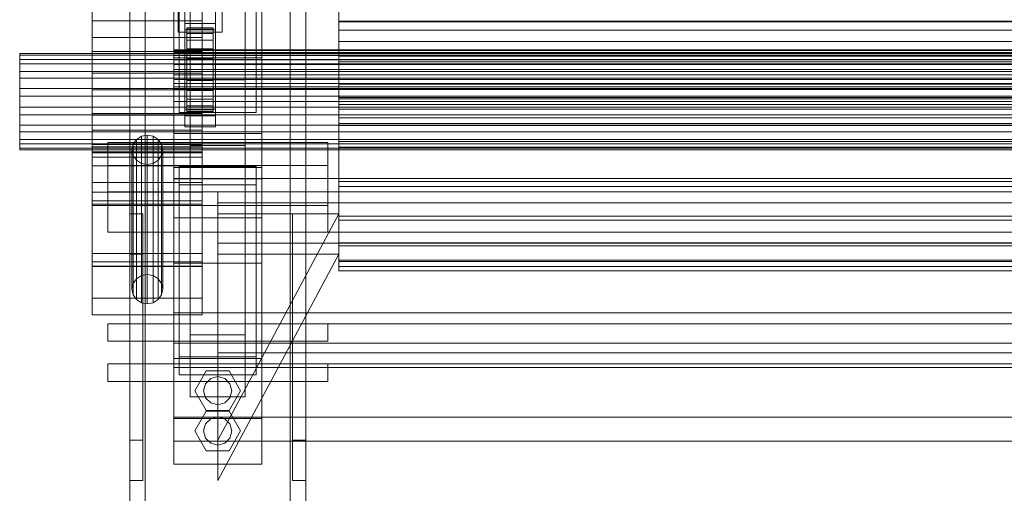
# Model space of a CAD drawing. Header units: millimetres. Extents: x -2233 to 61924, y -68080 to 6847.
# Tile 972 of 1022: x 60516 to 60964, y 202 to 417. Entities that reach past the tile are written whole.
import ezdxf

# ---------------------------------------------------------------- set-up
doc = ezdxf.new("R2010")
doc.units = ezdxf.units.MM
doc.layers.add('lateral_C04', color=7, linetype='Continuous', lineweight=0)
doc.layers.add('lateral_C08', color=7, linetype='Continuous', lineweight=0)

msp = doc.modelspace()

# ---------------------------------------------------------------- linework, layer by layer
at = {"layer": 'lateral_C04'}
for p, q in [((60593.634, 479.958), (60593.634, 389.958)), ((60593.634, 389.893), (60593.634, 479.893)), ((60618.634, 389.958), (60618.634, 479.958)), ((60618.634, 479.893), (60618.634, 389.893)), ((60588.634, 375), (60588.634, 465)), ((60623.634, 375), (60623.634, 465)), ((60588.134, 411.6), (60588.134, 449)), ((60593.634, 450.107), (60593.634, 360.107)), ((60593.634, 360.042), (60593.634, 450.042)), ((60608.134, 411.6), (60608.134, 449)), ((60618.634, 450.107), (60618.634, 360.107)), ((60618.634, 360.042), (60618.634, 450.042)), ((60661.134, 416.597), (60661.134, 419.135)), ((60661.134, 412.561), (60661.134, 416.597)), ((61461.134, 416.597), (60661.134, 416.597)), ((60605.134, 415.6), (60591.134, 415.6)), ((60591.134, 373.6), (60591.134, 415.6)), ((60592.134, 412.953), (60592.134, 413.6)), ((60592.134, 413.6), (60592.134, 403.6)), ((60604.134, 413.6), (60592.134, 413.6)), ((60592.134, 411.054), (60592.134, 412.953)), ((60592.134, 412.953), (60592.134, 403.293)), ((60604.134, 412.953), (60592.134, 412.953)), ((60604.134, 403.6), (60604.134, 413.6)), ((60604.134, 413.6), (60604.134, 412.953)), ((60604.134, 403.293), (60604.134, 412.953)), ((60604.134, 412.953), (60604.134, 411.054)), ((60605.134, 373.6), (60605.134, 415.6)), ((60661.134, 407.3), (60661.134, 412.561)), ((61461.134, 412.561), (60661.134, 412.561)), ((60608.134, 411.6), (60588.134, 411.6)), ((60592.134, 408.035), (60592.134, 411.054)), ((60592.134, 411.054), (60592.134, 402.394)), ((60604.134, 411.054), (60592.134, 411.054)), ((60592.134, 404.1), (60592.134, 408.035)), ((60592.134, 408.035), (60592.134, 400.964)), ((60604.134, 408.035), (60592.134, 408.035)), ((60604.134, 402.394), (60604.134, 411.054)), ((60604.134, 411.054), (60604.134, 408.035)), ((60604.134, 400.964), (60604.134, 408.035)), ((60604.134, 408.035), (60604.134, 404.1)), ((60661.134, 401.174), (60661.134, 407.3)), ((61461.134, 407.3), (60661.134, 407.3)), ((60586.134, 403.293), (60586.134, 403.6)), ((61536.134, 403.6), (60586.134, 403.6)), ((60586.134, 402.394), (60586.134, 403.293)), ((61536.134, 403.293), (60586.134, 403.293)), ((60592.134, 399.518), (60592.134, 404.1)), ((60592.134, 404.1), (60592.134, 399.1)), ((60604.134, 404.1), (60592.134, 404.1)), ((60592.134, 403.6), (60592.134, 403.293)), ((60592.134, 403.6), (60604.134, 403.6)), ((60592.134, 403.293), (60592.134, 402.394)), ((60592.134, 403.293), (60604.134, 403.293)), ((60604.134, 399.1), (60604.134, 404.1)), ((60604.134, 404.1), (60604.134, 399.518)), ((60604.134, 403.293), (60604.134, 403.6)), ((60604.134, 402.394), (60604.134, 403.293)), ((60586.134, 400.964), (60586.134, 402.394)), ((61536.134, 402.394), (60586.134, 402.394)), ((60586.134, 399.1), (60586.134, 400.964)), ((61536.134, 400.964), (60586.134, 400.964)), ((60586.134, 400), (60586.134, 350)), ((60626.134, 400), (60586.134, 400)), ((60586.134, 396.929), (60586.134, 399.1)), ((61536.134, 399.1), (60586.134, 399.1)), ((60592.134, 402.394), (60592.134, 400.964)), ((60592.134, 402.394), (60604.134, 402.394)), ((60592.134, 400.964), (60592.134, 399.1)), ((60592.134, 400.964), (60604.134, 400.964)), ((60592.134, 394.6), (60592.134, 399.518)), ((60592.134, 399.518), (60592.134, 396.929)), ((60604.134, 399.518), (60592.134, 399.518)), ((60592.134, 399.1), (60592.134, 396.929)), ((60592.134, 399.1), (60604.134, 399.1)), ((60604.134, 400.964), (60604.134, 402.394)), ((60604.134, 399.1), (60604.134, 400.964)), ((60604.134, 396.929), (60604.134, 399.518)), ((60604.134, 399.518), (60604.134, 394.6)), ((60604.134, 396.929), (60604.134, 399.1)), ((60626.134, 350), (60626.134, 400)), ((60661.134, 394.6), (60661.134, 401.174)), ((61461.134, 401.174), (60661.134, 401.174)), ((60586.134, 394.6), (60586.134, 396.929)), ((61536.134, 396.929), (60586.134, 396.929)), ((60586.134, 394.6), (60586.134, 392.271)), ((60586.134, 394.6), (61536.134, 394.6)), ((60592.134, 396.929), (60592.134, 394.6)), ((60592.134, 396.929), (60604.134, 396.929)), ((60604.134, 394.6), (60592.134, 394.6)), ((60592.134, 394.6), (60592.134, 389.682)), ((60592.134, 392.271), (60592.134, 394.6)), ((60604.134, 394.6), (60604.134, 396.929)), ((60604.134, 394.6), (60604.134, 392.271)), ((60604.134, 389.682), (60604.134, 394.6)), ((60661.134, 394.6), (60661.134, 388.026)), ((60661.134, 394.6), (61461.134, 394.6)), ((60586.134, 392.271), (60586.134, 390.1)), ((61536.134, 392.271), (60586.134, 392.271)), ((60586.134, 390.1), (60586.134, 388.236)), ((61536.134, 390.1), (60586.134, 390.1)), ((60592.134, 389.682), (60592.134, 392.271)), ((60592.134, 392.271), (60604.134, 392.271)), ((60592.134, 390.1), (60592.134, 392.271)), ((60592.134, 385.1), (60592.134, 390.1)), ((60592.134, 390.1), (60604.134, 390.1)), ((60592.134, 388.236), (60592.134, 390.1)), ((60604.134, 389.682), (60592.134, 389.682)), ((60592.134, 389.682), (60592.134, 385.1)), ((60593.634, 389.958), (60593.634, 360.042)), ((60618.634, 389.958), (60593.634, 389.958)), ((60593.634, 389.893), (60618.634, 389.893)), ((60593.634, 360.107), (60593.634, 389.893)), ((60604.134, 392.271), (60604.134, 389.682)), ((60604.134, 392.271), (60604.134, 390.1)), ((60604.134, 390.1), (60604.134, 385.1)), ((60604.134, 390.1), (60604.134, 388.236)), ((60604.134, 385.1), (60604.134, 389.682)), ((60618.634, 360.042), (60618.634, 389.958)), ((60618.634, 389.893), (60618.634, 360.107)), ((60586.134, 388.236), (60586.134, 386.806)), ((61536.134, 388.236), (60586.134, 388.236)), ((60586.134, 386.806), (60586.134, 385.907)), ((61536.134, 386.806), (60586.134, 386.806)), ((60586.134, 385.907), (60586.134, 385.6)), ((61536.134, 385.907), (60586.134, 385.907)), ((61536.134, 385.6), (60586.134, 385.6)), ((60592.134, 381.165), (60592.134, 388.236)), ((60592.134, 388.236), (60604.134, 388.236)), ((60592.134, 386.806), (60592.134, 388.236)), ((60592.134, 378.146), (60592.134, 386.806)), ((60592.134, 386.806), (60604.134, 386.806)), ((60592.134, 385.907), (60592.134, 386.806)), ((60592.134, 376.247), (60592.134, 385.907)), ((60592.134, 385.907), (60604.134, 385.907)), ((60592.134, 385.6), (60592.134, 385.907)), ((60592.134, 375.6), (60592.134, 385.6)), ((60592.134, 385.6), (60604.134, 385.6)), ((60604.134, 385.1), (60592.134, 385.1)), ((60592.134, 385.1), (60592.134, 381.165)), ((60604.134, 388.236), (60604.134, 381.165)), ((60604.134, 388.236), (60604.134, 386.806)), ((60604.134, 386.806), (60604.134, 378.146)), ((60604.134, 386.806), (60604.134, 385.907)), ((60604.134, 385.907), (60604.134, 376.247)), ((60604.134, 385.907), (60604.134, 385.6)), ((60604.134, 385.6), (60604.134, 375.6)), ((60604.134, 381.165), (60604.134, 385.1)), ((60661.134, 388.026), (60661.134, 381.9)), ((61461.134, 388.026), (60661.134, 388.026)), ((60604.134, 381.165), (60592.134, 381.165)), ((60592.134, 381.165), (60592.134, 378.146)), ((60604.134, 378.146), (60604.134, 381.165)), ((60661.134, 381.9), (60661.134, 376.639)), ((61461.134, 381.9), (60661.134, 381.9)), ((61536.134, 380), (60586.134, 380)), ((60586.134, 345), (60586.134, 380)), ((60605.134, 376.6), (60591.134, 376.6)), ((60591.134, 368.6), (60591.134, 376.6)), ((60604.134, 378.146), (60592.134, 378.146)), ((60592.134, 378.146), (60592.134, 376.247)), ((60604.134, 376.247), (60592.134, 376.247)), ((60592.134, 376.247), (60592.134, 375.6)), ((60604.134, 376.247), (60604.134, 378.146)), ((60604.134, 375.6), (60604.134, 376.247)), ((60605.134, 368.6), (60605.134, 376.6)), ((60661.134, 376.639), (60661.134, 372.603)), ((61461.134, 376.639), (60661.134, 376.639)), ((60588.634, 375), (60623.634, 375)), ((60605.134, 373.6), (60591.134, 373.6)), ((60604.134, 375.6), (60592.134, 375.6)), ((60661.134, 372.603), (60661.134, 370.065)), ((61461.134, 372.603), (60661.134, 372.603)), ((60605.134, 368.6), (60591.134, 368.6)), ((60661.134, 370.065), (60661.134, 369.2)), ((61461.134, 370.065), (60661.134, 370.065)), ((61461.134, 369.2), (60661.134, 369.2)), ((60618.634, 360.107), (60593.634, 360.107)), ((60593.634, 360.042), (60618.634, 360.042)), ((60656.134, 351), (60556.134, 351)), ((60556.134, 339), (60556.134, 351)), ((60586.134, 350), (60626.134, 350)), ((60656.134, 339), (60656.134, 351)), ((61536.134, 345), (60586.134, 345)), ((60656.134, 339), (60556.134, 339)), ((60606.134, 339), (60606.134, 334)), ((60606.134, 339), (61516.134, 339)), ((60606.134, 334), (61516.134, 334)), ((60606.134, 334), (60606.134, 284)), ((60566.134, 226), (60566.134, 329)), ((60572.134, 329), (60566.134, 329)), ((60572.134, 226), (60572.134, 329)), ((60606.134, 226), (60661.134, 329)), ((60661.134, 329), (60606.134, 329)), ((60606.134, 329), (60606.134, 226)), ((60640.134, 226), (60640.134, 329)), ((60646.134, 329), (60640.134, 329)), ((60646.134, 226), (60646.134, 329)), ((60606.134, 284), (60606.134, 279)), ((60606.134, 284), (61516.134, 284)), ((60656.134, 279), (60556.134, 279)), ((60556.134, 271), (60556.134, 279)), ((60606.134, 279), (61516.134, 279)), ((60656.134, 271), (60656.134, 279)), ((60656.134, 271), (60556.134, 271)), ((60573.134, 271), (60566.134, 271)), ((60566.134, 25), (60566.134, 271)), ((60573.134, 25), (60573.134, 271)), ((60639.134, 271), (60573.134, 271)), ((60646.134, 271), (60639.134, 271)), ((60639.134, 25), (60639.134, 271)), ((60646.134, 25), (60646.134, 271)), ((60600.934, 257.507), (60595.734, 248.5)), ((60611.334, 257.507), (60600.934, 257.507)), ((60616.534, 248.5), (60611.334, 257.507)), ((60600.591, 251.7), (60599.734, 248.5)), ((60602.934, 254.043), (60600.591, 251.7)), ((60606.134, 254.9), (60602.934, 254.043)), ((60609.334, 254.043), (60606.134, 254.9)), ((60611.676, 251.7), (60609.334, 254.043)), ((60612.534, 248.5), (60611.676, 251.7)), ((60595.734, 248.5), (60600.934, 239.493)), ((60599.734, 248.5), (60600.591, 245.3)), ((60611.334, 239.493), (60616.534, 248.5)), ((60611.676, 245.3), (60612.534, 248.5)), ((60600.591, 245.3), (60602.934, 242.957)), ((60602.934, 242.957), (60606.134, 242.1)), ((60606.134, 242.1), (60609.334, 242.957)), ((60609.334, 242.957), (60611.676, 245.3)), ((60600.934, 239.493), (60611.334, 239.493)), ((60566.134, 226), (60572.134, 226)), ((60640.134, 226), (60646.134, 226))]:
    msp.add_line(p, q, dxfattribs=at)
at = {"layer": 'lateral_C08'}
for p, q in [((60661.134, 307.905), (60661.134, 1450.043)), ((60661.134, 1445.237), (60661.134, 303.099)), ((60566.134, 25), (60566.134, 1052.038)), ((60573.134, 25), (60573.134, 1052.038)), ((60639.134, 25), (60639.134, 1052.038)), ((60646.134, 25), (60646.134, 1052.038)), ((60586.134, 696.346), (60586.134, 365.581)), ((60626.134, 365.581), (60626.134, 696.346)), ((60593.634, 691.19), (60593.634, 273.912)), ((60618.634, 273.912), (60618.634, 691.19)), ((60593.634, 245.773), (60593.634, 663.051)), ((60618.634, 245.773), (60618.634, 663.051)), ((60586.134, 327.131), (60586.134, 657.895)), ((60626.134, 327.131), (60626.134, 657.895)), ((60566.134, 25), (60566.134, 638.582)), ((60573.134, 25), (60573.134, 638.582)), ((60639.134, 25), (60639.134, 638.582)), ((60646.134, 25), (60646.134, 638.582)), ((60586.134, 614.639), (60586.134, 283.874)), ((60626.134, 283.874), (60626.134, 614.639)), ((60586.134, 235.811), (60586.134, 566.576)), ((60626.134, 235.811), (60626.134, 566.576)), ((60661.134, 416.361), (60661.134, 432.099)), ((60549.134, 416.783), (60549.134, 425.179)), ((60591.134, 412.733), (60591.134, 425.412)), ((60599.134, 425.179), (60599.134, 416.783)), ((60605.134, 425.412), (60605.134, 412.733)), ((60549.134, 421.107), (60549.134, 409.258)), ((60599.134, 409.258), (60599.134, 421.107)), ((60549.134, 402.786), (60549.134, 416.783)), ((60549.134, 416.783), (60599.134, 416.783)), ((60591.134, 412.733), (60591.134, 420.423)), ((60599.134, 416.783), (60599.134, 402.786)), ((60605.134, 420.423), (60605.134, 412.733)), ((60661.134, 418.628), (60661.134, 400.673)), ((60661.134, 398.144), (60661.134, 416.361)), ((60661.134, 416.361), (61461.134, 416.361)), ((60605.134, 412.733), (60591.134, 412.733)), ((60549.134, 409.258), (60549.134, 392.955)), ((60549.134, 409.258), (60599.134, 409.258)), ((60599.134, 392.955), (60599.134, 409.258)), ((60549.134, 385.321), (60549.134, 402.786)), ((60549.134, 402.786), (60599.134, 402.786)), ((60599.134, 402.786), (60599.134, 385.321)), ((60516.134, 401.148), (60516.134, 401.859)), ((60516.134, 401.859), (60516.134, 399.242)), ((60516.134, 401.859), (61606.134, 401.859)), ((60516.134, 397.217), (60516.134, 401.148)), ((60516.134, 401.148), (61606.134, 401.148)), ((60516.134, 399.242), (60516.134, 393.695)), ((60516.134, 399.242), (61606.134, 399.242)), ((60661.134, 400.673), (60661.134, 381.309)), ((61461.134, 400.673), (60661.134, 400.673)), ((60516.134, 390.666), (60516.134, 397.217)), ((60516.134, 397.217), (61606.134, 397.217)), ((60661.134, 378.691), (60661.134, 398.144)), ((60661.134, 398.144), (61461.134, 398.144)), ((60516.134, 393.695), (60516.134, 386.064)), ((60516.134, 393.695), (61606.134, 393.695)), ((60516.134, 382.49), (60516.134, 390.666)), ((60516.134, 390.666), (61606.134, 390.666)), ((60549.134, 392.955), (60549.134, 374.679)), ((60599.134, 392.955), (60549.134, 392.955)), ((60599.134, 374.679), (60599.134, 392.955)), ((60516.134, 386.064), (60516.134, 377.51)), ((61606.134, 386.064), (60516.134, 386.064)), ((60549.134, 367.045), (60549.134, 385.321)), ((60549.134, 385.321), (60599.134, 385.321)), ((60599.134, 385.321), (60599.134, 367.045)), ((60516.134, 373.936), (60516.134, 382.49)), ((60516.134, 382.49), (61606.134, 382.49)), ((60661.134, 381.309), (60661.134, 361.856)), ((60661.134, 381.309), (61461.134, 381.309)), ((60516.134, 377.51), (60516.134, 369.334)), ((60516.134, 377.51), (61606.134, 377.51)), ((60661.134, 359.327), (60661.134, 378.691)), ((60661.134, 378.691), (61461.134, 378.691)), ((60516.134, 366.305), (60516.134, 373.936)), ((60516.134, 373.936), (61606.134, 373.936)), ((60549.134, 374.679), (60549.134, 357.214)), ((60549.134, 374.679), (60599.134, 374.679)), ((60599.134, 373.92), (60549.134, 373.92)), ((60549.134, 373.92), (60549.134, 305.01)), ((60549.134, 373.92), (60549.134, 359.501)), ((60599.134, 357.214), (60599.134, 374.679)), ((60599.134, 305.01), (60599.134, 373.92)), ((60599.134, 359.501), (60599.134, 373.92)), ((60516.134, 369.334), (60516.134, 362.783)), ((60516.134, 369.334), (61606.134, 369.334)), ((60549.134, 350.742), (60549.134, 367.045)), ((60549.134, 367.045), (60599.134, 367.045)), ((60599.134, 367.045), (60599.134, 350.742)), ((60516.134, 360.758), (60516.134, 366.305)), ((60516.134, 366.305), (61606.134, 366.305)), ((60516.134, 362.783), (60516.134, 358.852)), ((60516.134, 362.783), (61606.134, 362.783)), ((60567.667, 360.663), (60569.184, 362.846)), ((60569.184, 362.846), (60571.455, 364.304)), ((60569.184, 299.449), (60569.184, 362.846)), ((60571.455, 364.304), (60574.134, 364.817)), ((60571.455, 300.908), (60571.455, 364.304)), ((60574.134, 364.817), (60576.813, 364.304)), ((60574.134, 301.42), (60574.134, 364.817)), ((60576.813, 364.304), (60579.084, 362.846)), ((60576.813, 300.908), (60576.813, 364.304)), ((60579.084, 362.846), (60580.601, 360.663)), ((60579.084, 299.449), (60579.084, 362.846)), ((60586.134, 365.581), (60586.134, 327.131)), ((60626.134, 365.581), (60586.134, 365.581)), ((60586.134, 365.581), (60586.134, 344.908)), ((60626.134, 327.131), (60626.134, 365.581)), ((60626.134, 344.908), (60626.134, 365.581)), ((60516.134, 358.141), (60516.134, 360.758)), ((60516.134, 360.758), (61606.134, 360.758)), ((60516.134, 358.852), (60516.134, 358.141)), ((60516.134, 358.852), (61606.134, 358.852)), ((60516.134, 358.141), (61606.134, 358.141)), ((60599.134, 360.589), (60549.134, 360.589)), ((60549.134, 360.589), (60549.134, 310.975)), ((60549.134, 360.589), (60549.134, 354.822)), ((60549.134, 290.591), (60549.134, 359.501)), ((60549.134, 359.501), (60599.134, 359.501)), ((60656.134, 361.364), (60556.134, 361.364)), ((60556.134, 361.364), (60556.134, 332.69)), ((60556.134, 361.364), (60556.134, 320.69)), ((60567.134, 358.088), (60567.667, 360.663)), ((60567.667, 355.513), (60567.134, 358.088)), ((60567.134, 358.088), (60567.134, 294.691)), ((60567.667, 297.266), (60567.667, 360.663)), ((60580.601, 360.663), (60581.134, 358.088)), ((60580.601, 297.266), (60580.601, 360.663)), ((60581.134, 358.088), (60580.601, 355.513)), ((60581.134, 294.691), (60581.134, 358.088)), ((60599.134, 310.975), (60599.134, 360.589)), ((60599.134, 354.822), (60599.134, 360.589)), ((60599.134, 359.501), (60599.134, 290.591)), ((60656.134, 332.69), (60656.134, 361.364)), ((60656.134, 320.69), (60656.134, 361.364)), ((60661.134, 361.856), (60661.134, 343.639)), ((60661.134, 361.856), (61461.134, 361.856)), ((60661.134, 341.372), (60661.134, 359.327)), ((60661.134, 359.327), (61461.134, 359.327)), ((60549.134, 357.214), (60549.134, 343.217)), ((60549.134, 357.214), (60599.134, 357.214)), ((60599.134, 356.744), (60549.134, 356.744)), ((60549.134, 356.744), (60549.134, 307.13)), ((60549.134, 356.744), (60549.134, 332.713)), ((60549.134, 305.207), (60549.134, 354.822)), ((60549.134, 354.822), (60599.134, 354.822)), ((60569.184, 353.33), (60567.667, 355.513)), ((60567.667, 292.116), (60567.667, 355.513)), ((60580.601, 355.513), (60579.084, 353.33)), ((60580.601, 292.116), (60580.601, 355.513)), ((60599.134, 343.217), (60599.134, 357.214)), ((60599.134, 307.13), (60599.134, 356.744)), ((60599.134, 332.713), (60599.134, 356.744)), ((60599.134, 354.822), (60599.134, 305.207)), ((60549.134, 338.893), (60549.134, 350.742)), ((60549.134, 350.742), (60599.134, 350.742)), ((60571.455, 351.871), (60569.184, 353.33)), ((60569.184, 289.933), (60569.184, 353.33)), ((60574.134, 351.359), (60571.455, 351.871)), ((60571.455, 288.475), (60571.455, 351.871)), ((60576.813, 351.871), (60574.134, 351.359)), ((60574.134, 287.962), (60574.134, 351.359)), ((60579.084, 353.33), (60576.813, 351.871)), ((60576.813, 288.475), (60576.813, 351.871)), ((60579.084, 289.933), (60579.084, 353.33)), ((60588.634, 350.49), (60588.634, 342.221)), ((60623.634, 350.49), (60588.634, 350.49)), ((60588.634, 350.49), (60588.634, 263.977)), ((60599.134, 350.742), (60599.134, 338.893)), ((60623.634, 342.221), (60623.634, 350.49)), ((60623.634, 263.977), (60623.634, 350.49)), ((60586.134, 344.908), (60586.134, 306.458)), ((60626.134, 344.908), (60586.134, 344.908)), ((60626.134, 306.458), (60626.134, 344.908)), ((60549.134, 343.217), (60549.134, 334.821)), ((60549.134, 343.217), (60599.134, 343.217)), ((60588.634, 342.221), (60623.634, 342.221)), ((60588.634, 255.708), (60588.634, 342.221)), ((60599.134, 334.821), (60599.134, 343.217)), ((60623.634, 255.708), (60623.634, 342.221)), ((60661.134, 343.639), (60661.134, 327.901)), ((60661.134, 343.639), (61461.134, 343.639)), ((60661.134, 326.05), (60661.134, 341.372)), ((60661.134, 341.372), (61461.134, 341.372)), ((60549.134, 333.302), (60549.134, 338.893)), ((60549.134, 338.893), (60599.134, 338.893)), ((60599.134, 338.893), (60599.134, 333.302)), ((60549.134, 334.821), (60549.134, 333.302)), ((60549.134, 334.821), (60599.134, 334.821)), ((60549.134, 333.302), (60599.134, 333.302)), ((60549.134, 283.098), (60549.134, 332.713)), ((60549.134, 332.713), (60599.134, 332.713)), ((60556.134, 332.69), (60656.134, 332.69)), ((60556.134, 320.69), (60556.134, 332.69)), ((60599.134, 333.302), (60599.134, 334.821)), ((60599.134, 332.713), (60599.134, 283.098)), ((60656.134, 332.69), (60656.134, 320.69)), ((60586.134, 327.131), (60626.134, 327.131)), ((60586.134, 306.458), (60586.134, 327.131)), ((60626.134, 306.458), (60626.134, 327.131)), ((60661.134, 327.901), (60661.134, 315.712)), ((60661.134, 327.901), (61461.134, 327.901)), ((60661.134, 314.404), (60661.134, 326.05)), ((60661.134, 326.05), (61461.134, 326.05)), ((60656.134, 320.69), (60556.134, 320.69)), ((60606.134, 320.69), (60606.134, 315.69)), ((60606.134, 320.69), (61516.134, 320.69)), ((60606.134, 315.69), (61516.134, 315.69)), ((60606.134, 315.69), (60606.134, 265.69)), ((60661.134, 315.712), (60661.134, 307.905)), ((60661.134, 315.712), (61461.134, 315.712)), ((60661.134, 307.228), (60661.134, 314.404)), ((60661.134, 314.404), (61461.134, 314.404)), ((60549.134, 310.975), (60599.134, 310.975)), ((60549.134, 305.207), (60549.134, 310.975)), ((60566.134, 207.69), (60566.134, 310.69)), ((60572.134, 310.69), (60566.134, 310.69)), ((60572.134, 207.69), (60572.134, 310.69)), ((60599.134, 310.975), (60599.134, 305.207)), ((60606.134, 207.69), (60661.134, 310.69)), ((60661.134, 310.69), (60606.134, 310.69)), ((60606.134, 310.69), (60606.134, 207.69)), ((60640.134, 207.69), (60640.134, 310.69)), ((60646.134, 310.69), (60640.134, 310.69)), ((60646.134, 207.69), (60646.134, 310.69)), ((60549.134, 307.13), (60599.134, 307.13)), ((60549.134, 283.098), (60549.134, 307.13)), ((60599.134, 305.207), (60549.134, 305.207)), ((60549.134, 305.01), (60599.134, 305.01)), ((60549.134, 290.591), (60549.134, 305.01)), ((60586.134, 306.458), (60626.134, 306.458)), ((60599.134, 307.13), (60599.134, 283.098)), ((60599.134, 305.01), (60599.134, 290.591)), ((61461.134, 307.905), (60661.134, 307.905)), ((60661.134, 307.905), (60661.134, 303.099)), ((60661.134, 307.905), (60661.134, 305.011)), ((60661.134, 305.011), (60661.134, 307.228)), ((60661.134, 307.228), (61461.134, 307.228)), ((60661.134, 305.011), (61461.134, 305.011)), ((60571.455, 300.908), (60569.184, 299.449)), ((60574.134, 301.42), (60571.455, 300.908)), ((60576.813, 300.908), (60574.134, 301.42)), ((60579.084, 299.449), (60576.813, 300.908)), ((60661.134, 303.099), (61461.134, 303.099)), ((60567.667, 297.266), (60567.134, 294.691)), ((60569.184, 299.449), (60567.667, 297.266)), ((60580.601, 297.266), (60579.084, 299.449)), ((60581.134, 294.691), (60580.601, 297.266)), ((60567.134, 294.691), (60567.667, 292.116)), ((60567.667, 292.116), (60569.184, 289.933)), ((60579.084, 289.933), (60580.601, 292.116)), ((60580.601, 292.116), (60581.134, 294.691)), ((60599.134, 290.591), (60549.134, 290.591)), ((60569.184, 289.933), (60571.455, 288.475)), ((60571.455, 288.475), (60574.134, 287.962)), ((60574.134, 287.962), (60576.813, 288.475)), ((60576.813, 288.475), (60579.084, 289.933)), ((60599.134, 283.098), (60549.134, 283.098)), ((60586.134, 283.874), (60586.134, 235.811)), ((60626.134, 283.874), (60586.134, 283.874)), ((60586.134, 283.874), (60586.134, 263.201)), ((60626.134, 235.811), (60626.134, 283.874)), ((60626.134, 263.201), (60626.134, 283.874)), ((60593.634, 273.912), (60593.634, 245.773)), ((60618.634, 273.912), (60593.634, 273.912)), ((60618.634, 245.773), (60618.634, 273.912)), ((61536.134, 270.161), (60586.134, 270.161)), ((60586.134, 270.161), (60586.134, 259.136)), ((60586.134, 270.161), (60586.134, 236.517)), ((60606.134, 265.69), (60606.134, 260.69)), ((60606.134, 265.69), (61516.134, 265.69)), ((60656.134, 260.69), (60556.134, 260.69)), ((60556.134, 252.69), (60556.134, 260.69)), ((60586.134, 263.201), (60586.134, 215.138)), ((60626.134, 263.201), (60586.134, 263.201)), ((60588.634, 263.977), (60623.634, 263.977)), ((60588.634, 255.708), (60588.634, 263.977)), ((60606.134, 260.69), (61516.134, 260.69)), ((60623.634, 263.977), (60623.634, 255.708)), ((60626.134, 215.138), (60626.134, 263.201)), ((60656.134, 252.69), (60656.134, 260.69)), ((60586.134, 259.136), (61536.134, 259.136)), ((60586.134, 225.492), (60586.134, 259.136)), ((60623.634, 255.708), (60588.634, 255.708)), ((60656.134, 252.69), (60556.134, 252.69)), ((60573.134, 252.69), (60566.134, 252.69)), ((60566.134, 25), (60566.134, 252.69)), ((60573.134, 25), (60573.134, 252.69)), ((60639.134, 252.69), (60573.134, 252.69)), ((60646.134, 252.69), (60639.134, 252.69)), ((60639.134, 25), (60639.134, 252.69)), ((60646.134, 25), (60646.134, 252.69)), ((60593.634, 245.773), (60618.634, 245.773)), ((60600.934, 239.196), (60595.734, 230.19)), ((60611.334, 239.196), (60600.934, 239.196)), ((60616.534, 230.19), (60611.334, 239.196)), ((60586.134, 225.492), (60586.134, 236.517)), ((60586.134, 236.517), (61536.134, 236.517)), ((60586.134, 235.811), (60626.134, 235.811)), ((60586.134, 215.138), (60586.134, 235.811)), ((60600.591, 233.39), (60599.734, 230.19)), ((60602.934, 235.732), (60600.591, 233.39)), ((60606.134, 236.59), (60602.934, 235.732)), ((60609.334, 235.732), (60606.134, 236.59)), ((60611.676, 233.39), (60609.334, 235.732)), ((60612.534, 230.19), (60611.676, 233.39)), ((60626.134, 215.138), (60626.134, 235.811)), ((60595.734, 230.19), (60600.934, 221.183)), ((60599.734, 230.19), (60600.591, 226.99)), ((60611.334, 221.183), (60616.534, 230.19)), ((60611.676, 226.99), (60612.534, 230.19)), ((61536.134, 225.492), (60586.134, 225.492)), ((60600.591, 226.99), (60602.934, 224.647)), ((60602.934, 224.647), (60606.134, 223.79)), ((60606.134, 223.79), (60609.334, 224.647)), ((60609.334, 224.647), (60611.676, 226.99)), ((60600.934, 221.183), (60611.334, 221.183)), ((60586.134, 215.138), (60626.134, 215.138)), ((60566.134, 207.69), (60572.134, 207.69)), ((60640.134, 207.69), (60646.134, 207.69))]:
    msp.add_line(p, q, dxfattribs=at)

doc.saveas('drawing.dxf')
